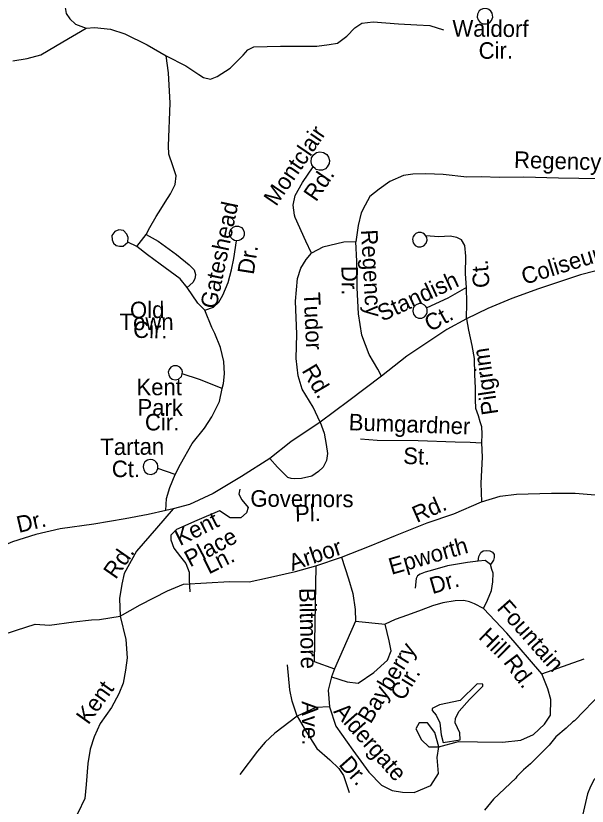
# Model space of a CAD drawing. Extents: x 1547597 to 1699558, y 810033 to 920809.
# Drawn here: x 1623759 to 1627044, y 863338 to 867878 of the extents above; entities that cross this region are included whole.
import ezdxf

# ---------------------------------------------------------------- set-up
doc = ezdxf.new("R2010")
doc.units = 0
for name, color, linetype in [('Exist Hydrographic Misc Water Feature', 7, 'Continuous'), ('Exist Road Non-System Type 51', 7, 'Continuous'), ('Exist Road Non-System Type 51 Label', 7, 'Continuous')]:
    doc.layers.add(name, color=color, linetype=linetype)

msp = doc.modelspace()

# ---------------------------------------------------------------- linework, layer by layer
at = {"layer": 'Exist Hydrographic Misc Water Feature'}
for points in [[(1626203.5, 863746.8), (1626216, 863703.1), (1626314, 863719.6), (1626312.2, 863758.6), (1626284.5, 863817.1), (1626287, 863843.1), (1626307.4, 863884.1), (1626366.2, 863950.8), (1626444.3, 864028), (1626443.6, 864037.9), (1626411.6, 864040.6), (1626314.2, 863944.5), (1626195.4, 863919.1), (1626152.3, 863898.2), (1626152.2, 863887.4), (1626175.6, 863861.2), (1626196.5, 863815.7), (1626203.5, 863746.8)], [(1627130.5, 863992.5), (1626970.4, 863828.8), (1626960.3, 863822.9), (1626921.8, 863785.4), (1626863.1, 863736.3), (1626824.6, 863688.8), (1626779.9, 863641.4), (1626717.1, 863580.3), (1626676.6, 863546.9), (1626638.2, 863507.4), (1626634.1, 863499.5), (1626504.5, 863377.3), (1626453.6, 863314.1)]]:
    msp.add_lwpolyline(points, dxfattribs=at)
at = {"layer": 'Exist Road Non-System Type 51'}
for p, q in [((1624454.7, 866553.4), (1624507.7, 866622.6)), ((1624454.7, 866553.4), (1624403.2, 866578.3)), ((1624674.8, 865242.6), (1624575.5, 865278.3)), ((1625047.5, 865158.9), (1625041.6, 865129.5)), ((1625041.6, 865129.5), (1625059.2, 865097.1)), ((1625059.2, 865097.1), (1625094.5, 865053)), ((1624664.2, 865046.4), (1624620.7, 865036.2)), ((1624929.9, 865035.3), (1624800.5, 864979.4)), ((1624991.6, 864994.1), (1624929.9, 865035.3)), ((1625085.7, 865023.5), (1625053.4, 864994.1)), ((1625094.5, 865053), (1625085.7, 865023.5)), ((1624800.5, 864979.4), (1624682.9, 864926.5)), ((1625053.4, 864994.1), (1624991.6, 864994.1)), ((1624682.9, 864926.5), (1624650.6, 864894.1)), ((1624650.6, 864894.1), (1624650.6, 864867.6)), ((1624650.6, 864867.6), (1624668.2, 864820.5)), ((1624668.2, 864820.5), (1624706.4, 864770.5)), ((1624706.4, 864770.5), (1624735.8, 864732.3)), ((1625484, 864717.6), (1625632.2, 864768.7)), ((1624735.8, 864732.3), (1624756.4, 864682.3)), ((1624756.4, 864682.3), (1624756.4, 864635.2)), ((1624756.4, 864635.2), (1624759.6, 864569.3))]:
    msp.add_line(p, q, dxfattribs=at)
for points in [[(1624046.3, 868395.6), (1624043.7, 868319.8), (1624042.6, 868193.7), (1624039.5, 868083.9), (1624042.7, 868003.8), (1624043.9, 867925.9), (1624049.6, 867891.8), (1624069.4, 867861.6), (1624103, 867829.3), (1624162.8, 867806.8)], [(1626499.8, 867882.2), (1626497.3, 867893.5), (1626489.9, 867905.1), (1626478.5, 867914.5), (1626464.4, 867919.6), (1626450.2, 867920.1), (1626434.9, 867915), (1626423.1, 867906), (1626412.9, 867888.2), (1626411.9, 867869.6), (1626416.2, 867855.1), (1626428.2, 867840.7), (1626443, 867833), (1626453.4, 867831.2), (1626465.4, 867831.9), (1626481.5, 867838.2), (1626494.4, 867851.7), (1626501.4, 867870.2), (1626499.8, 867882.2)], [(1624623, 867648.4), (1624736.3, 867591.3), (1624811.9, 867540.7), (1624837.6, 867524.4), (1624877.9, 867514.6), (1624915.8, 867529.6), (1624992, 867576.9), (1625066.8, 867652.2), (1625093, 867681.9), (1625127.2, 867699.6), (1625281.1, 867704.1), (1625488.8, 867704.1), (1625560.9, 867713.4), (1625609.1, 867720.8), (1625661.3, 867760.4), (1625707.7, 867809.9), (1625747.9, 867835.5), (1625814.1, 867842.9), (1625959.7, 867831.4), (1626063.7, 867826.5), (1626139.6, 867821.7), (1626217.4, 867796.9)], [(1623741.3, 867618.9), (1623825.4, 867632.2), (1623903.5, 867653.4), (1624030.1, 867728.1), (1624162.8, 867806.8)], [(1624162.8, 867806.8), (1624210.9, 867810.3), (1624302.7, 867801.4), (1624386.3, 867774.7), (1624513.6, 867711.5), (1624623, 867648.4)], [(1624507.7, 866622.6), (1624529.3, 866663), (1624565.4, 866725.7), (1624592.5, 866768.1), (1624618.1, 866808.4), (1624649.3, 866855.6), (1624676.1, 866910.1), (1624680.1, 866958.4), (1624661, 867016.3), (1624639.2, 867083.5), (1624636.1, 867131), (1624646.5, 867376.4), (1624636, 867550.3), (1624623, 867648.4)], [(1625468.6, 867010.5), (1625460.6, 867022), (1625456, 867040.3), (1625459.6, 867063.1), (1625471, 867080.5), (1625488.4, 867092.5), (1625507.3, 867096.9), (1625528.5, 867093.3), (1625546.6, 867081.5), (1625557.1, 867066.5), (1625562.1, 867046.4), (1625560.4, 867029.4), (1625549.6, 867010.4), (1625538.4, 866999.2), (1625521.8, 866992), (1625502.8, 866991), (1625486.3, 866995.7), (1625479.2, 867000.2), (1625468.6, 867010.5)], [(1625458.8, 866515), (1625426, 866583.5), (1625364.4, 866720.5), (1625360.6, 866732.5), (1625354.1, 866790.2), (1625365.2, 866846.5), (1625407.7, 866921.2), (1625468.6, 867010.5)], [(1627112.7, 866942.6), (1626878.8, 866945), (1626679, 866950.9), (1626539.1, 866950.3), (1626433.3, 866953.2), (1626351.3, 866952.1), (1626215.5, 866967.3), (1626115.7, 866970.3), (1626041.6, 866969), (1625987.7, 866961.5), (1625909.3, 866926.3), (1625847, 866882.9), (1625794.7, 866840.9), (1625767.2, 866789.9), (1625744.5, 866746.4), (1625727.2, 866672.7), (1625713.7, 866578.9)], [(1625028.6, 866586), (1625017.1, 866588.2), (1625006.2, 866593.3), (1624996.8, 866602.6), (1624990.2, 866615.8), (1624988.1, 866631), (1624994.7, 866650.7), (1625008.2, 866663.5), (1625021.3, 866669.4), (1625039.7, 866669.2), (1625056.2, 866661.9), (1625066.6, 866650.3), (1625072.1, 866635.1), (1625071.9, 866618.9), (1625065.2, 866603.3), (1625054.8, 866593.5), (1625041.7, 866587.1), (1625028.6, 866586)], [(1624403.2, 866578.3), (1624405.5, 866605), (1624397.9, 866624.4), (1624378.3, 866644.6), (1624352.4, 866649.1), (1624328.2, 866639.4), (1624311.9, 866615.7), (1624313.4, 866591.7), (1624321.2, 866571.7), (1624336.9, 866559.4), (1624354.9, 866555), (1624376.7, 866554.8), (1624403.2, 866578.3)], [(1624507.7, 866622.6), (1624577, 866583.5), (1624683.7, 866507.7), (1624756.5, 866448.6), (1624784.1, 866418.3), (1624791.6, 866392.1), (1624788.3, 866367.9), (1624776.9, 866346.4), (1624744.4, 866316.8)], [(1626115.8, 866614.4), (1626109.2, 866622.9), (1626099.5, 866629.3), (1626089, 866633.1), (1626072.4, 866633.1), (1626059.4, 866627.7), (1626050.5, 866620.3), (1626043.3, 866610), (1626039, 866594.5), (1626043.1, 866573.8), (1626055.1, 866559.2), (1626070.3, 866551.4), (1626087.5, 866550.5), (1626104.8, 866556.8), (1626118.4, 866572.5), (1626122.9, 866590.2), (1626121, 866604), (1626115.8, 866614.4)], [(1626350.7, 866316.6), (1626343.9, 866396.6), (1626345.5, 866496.6), (1626340.6, 866558.6), (1626321.2, 866591), (1626293.5, 866605.4), (1626255.6, 866611.9), (1626191.7, 866609), (1626115.8, 866614.4)], [(1624846.3, 866187.3), (1624896.4, 866204.5), (1624926.2, 866232.7), (1624949.5, 866273.6), (1624980.6, 866347), (1624999.5, 866419.3), (1625013, 866484.5), (1625028.6, 866586)], [(1625713.7, 866578.9), (1625643.8, 866577.9), (1625523.4, 866549.9), (1625458.8, 866515)], [(1625861.1, 865808.1), (1625839.5, 865849.1), (1625791, 865932), (1625748.9, 866044.5), (1625728.9, 866166.8), (1625721.3, 866314.8), (1625719.8, 866468.9), (1625713.7, 866578.9)], [(1624744.4, 866316.8), (1624703.2, 866367.5), (1624588.9, 866451.4), (1624515.7, 866504.5), (1624454.7, 866553.4)], [(1625509.2, 865543.9), (1625468.3, 865629.3), (1625406, 865734.3), (1625381.3, 865810.8), (1625370.9, 865908.9), (1625375.3, 866048.7), (1625366.4, 866238.7), (1625378.6, 866368.4), (1625397.6, 866428), (1625428.3, 866477.6), (1625458.8, 866515)], [(1627610.7, 866511.2), (1627460.4, 866487.6), (1627252.1, 866453), (1627005.4, 866391), (1626764.4, 866309), (1626609.6, 866253.5), (1626472.7, 866195.9), (1626348.9, 866138)], [(1624846.3, 866187.3), (1624804.9, 866227.9), (1624744.4, 866316.8)], [(1626350.7, 866316.6), (1626241.8, 866256.4), (1626121, 866200.4)], [(1626348.9, 866138), (1626351.1, 866228.6), (1626350.7, 866316.6)], [(1626121, 866200.4), (1626116.8, 866208.7), (1626108.1, 866216.9), (1626094.3, 866223.8), (1626078.7, 866225.3), (1626063.4, 866220.6), (1626051.6, 866212), (1626042.7, 866198.2), (1626040.4, 866181.2), (1626044.4, 866164), (1626055.7, 866149.5), (1626073.8, 866140.9), (1626093.6, 866141.5), (1626109, 866149.2), (1626118.8, 866160.4), (1626124.5, 866174.7), (1626124.6, 866191.1), (1626121, 866200.4)], [(1624944.6, 865737.8), (1624953.2, 865765.7), (1624958.1, 865821.6), (1624955.1, 865891.7), (1624936.5, 865971.9), (1624904, 866052.4), (1624886.5, 866088.6), (1624846.3, 866187.3)], [(1626348.9, 866138), (1626237.1, 866075.8), (1626006.7, 865923.6), (1625861.1, 865808.1)], [(1626348.9, 866138), (1626361.4, 866072.9), (1626381.3, 865983.4), (1626393.7, 865908.7), (1626396.2, 865816.6), (1626398.7, 865742), (1626398.7, 865672.3), (1626401.2, 865625), (1626416.1, 865582.7), (1626426.1, 865547.9), (1626436, 865518), (1626438.5, 865475.7), (1626436.8, 865424.4)], [(1624716.4, 865821.5), (1624717, 865833.5), (1624713.3, 865846.8), (1624702, 865860.4), (1624686.7, 865868.3), (1624666.5, 865868.3), (1624649.9, 865859.3), (1624640.1, 865846.9), (1624635.9, 865831.1), (1624638, 865814.9), (1624645.5, 865801.5), (1624658.9, 865791.2), (1624676.1, 865787.3), (1624695, 865791.3), (1624711.1, 865806.2), (1624716.4, 865821.5)], [(1624944.6, 865737.8), (1624815.6, 865788.1), (1624716.4, 865821.5)], [(1625861.1, 865808.1), (1625673, 865667.2), (1625509.2, 865543.9)], [(1624674.8, 865242.6), (1624705.6, 865302), (1624773.7, 865420.9), (1624842.9, 865509.8), (1624886.1, 865574.9), (1624929.5, 865662.1), (1624944.6, 865737.8)], [(1625509.2, 865543.9), (1625339.4, 865430.6), (1625220, 865334.8)], [(1625509.2, 865543.9), (1625530.9, 865481.2), (1625543.8, 865414.9), (1625550.9, 865362.9), (1625544.3, 865323), (1625525.7, 865285.4), (1625499.2, 865259.7), (1625460.9, 865234.5), (1625400.7, 865219.5), (1625360.7, 865218.1), (1625341.1, 865219.7), (1625323, 865226.7), (1625295.4, 865253), (1625264, 865285.7), (1625220, 865334.8)], [(1625740.1, 865447.7), (1625835.8, 865440.2), (1626071.5, 865438.4), (1626285.3, 865430.9), (1626371.1, 865429.5), (1626436.8, 865424.4), (1626439.6, 865342.5), (1626433.1, 865192.5), (1626435.7, 865087.1)], [(1624575.5, 865278.3), (1624576.4, 865292), (1624572.8, 865304.9), (1624566.4, 865314.5), (1624559, 865322), (1624546.9, 865328.1), (1624531.3, 865330), (1624515.6, 865326.3), (1624501.8, 865315.8), (1624493.3, 865301.5), (1624491, 865286.6), (1624494.3, 865270.5), (1624503.6, 865256.7), (1624517, 865247.4), (1624537, 865243.8), (1624555.3, 865249.6), (1624567.9, 865260.8), (1624572.5, 865268.9), (1624575.5, 865278.3)], [(1625220, 865334.8), (1625056.4, 865231.5), (1624893.1, 865134.1), (1624758.2, 865070.4), (1624664.2, 865046.4)], [(1624620.7, 865036.2), (1624625.3, 865104.8), (1624645.5, 865169.2), (1624674.8, 865242.6)], [(1626435.7, 865087.1), (1626542.6, 865118.7), (1626637.4, 865130.9), (1626839.2, 865135.7), (1626973.5, 865135.7), (1627089.1, 865126), (1627193.2, 865126.3), (1627291.2, 865132.7)], [(1625632.2, 864768.7), (1625792.6, 864831.9), (1625940.9, 864892.8), (1626123.2, 864965.7), (1626276.3, 865017.2), (1626435.7, 865087.1)], [(1624620.7, 865036.2), (1624520.4, 865013.8), (1624387.1, 864988), (1624207, 864957), (1624014.7, 864930.1), (1623874.3, 864898), (1623740.6, 864856.7), (1623658, 864822.6), (1623538.4, 864758.4)], [(1624664.2, 865046.4), (1624567, 864934.5), (1624452.9, 864803.2), (1624382.4, 864674.8), (1624369.4, 864613), (1624355.7, 864530.8), (1624358.4, 864430)], [(1626417.7, 864745), (1626420.2, 864773), (1626432.5, 864794.7), (1626445.1, 864804.1), (1626462.3, 864807.1), (1626484.5, 864803.9), (1626498.9, 864796.4), (1626508.5, 864783.6), (1626509.2, 864767.2), (1626505.2, 864750.2), (1626497.4, 864739.2), (1626487.3, 864726)], [(1625632.2, 864768.7), (1625671.3, 864643), (1625695.6, 864560.3), (1625710.2, 864467.9), (1625712.6, 864399.8)], [(1626487.3, 864726), (1626457.7, 864748.4), (1626417.7, 864745)], [(1624358.4, 864430), (1624473.6, 864494.7), (1624630.3, 864574.5), (1624722.6, 864613.5), (1624856.3, 864620.8), (1624988.2, 864629.3), (1625100, 864627.4), (1625206.3, 864649.9), (1625366, 864686.1), (1625484, 864717.6)], [(1625484, 864717.6), (1625474.5, 864168.7), (1625591.1, 864127.4)], [(1626417.7, 864745), (1626355.7, 864738.1), (1626241.4, 864718), (1626155.1, 864693.3), (1626113, 864682.1), (1626082.8, 864670.5), (1626067.6, 864660.5), (1626060.4, 864645), (1626055.5, 864591.1)], [(1626447.2, 864472.6), (1626469.9, 864520.4), (1626492.9, 864576), (1626501.7, 864625.8), (1626502.5, 864675.6), (1626494.7, 864697.8), (1626487.3, 864726)], [(1626447.2, 864472.6), (1626395.7, 864499.5), (1626366.9, 864511.5), (1626334, 864518.6), (1626284, 864517), (1626213.9, 864506.6), (1626153.7, 864489.4), (1626089.4, 864464.5), (1626011, 864435.9), (1625940.6, 864411.1), (1625882.3, 864384.1)], [(1623675.8, 864320), (1623764.2, 864348.6), (1623870.6, 864382.9), (1623952.5, 864377.4), (1624093.2, 864397), (1624195.3, 864409.2), (1624239.5, 864411), (1624358.4, 864430)], [(1624358.4, 864430), (1624392.1, 864294.8), (1624399.5, 864190.3), (1624390.2, 864118.5), (1624376.4, 864044.7), (1624351.4, 863983.2), (1624310.1, 863903.9), (1624244.8, 863812.9), (1624209.4, 863735.6), (1624186.4, 863666), (1624172.9, 863582.3), (1624163, 863462.6), (1624155.6, 863382.7), (1624116.3, 863297.5), (1624077.4, 863234), (1624040.7, 863192.7), (1624000.2, 863159.3), (1623963.8, 863139.9), (1623907.7, 863126.8), (1623823.7, 863118.3), (1623717.8, 863116)], [(1626783.6, 864099), (1626581.9, 864331.8), (1626447.2, 864472.6)], [(1625574.1, 864081.2), (1625664, 864052), (1625727.2, 864044.7), (1625817.1, 864105.5), (1625894.9, 864176), (1625916.8, 864229.5), (1625904.6, 864287.9), (1625882.3, 864384.1)], [(1625712.6, 864399.8), (1625591.1, 864127.4)], [(1625712.6, 864399.8), (1625882.3, 864384.1)], [(1626783.6, 864099), (1627026.7, 864183.4)], [(1625377.2, 863855.3), (1625348.1, 863940.4), (1625333.5, 864006.1), (1625321.3, 864149.6)], [(1625591.1, 864127.4), (1625574.1, 864081.2)], [(1625574.1, 864081.2), (1625554.7, 864004.3), (1625562, 863909.4)], [(1626191.5, 863678.3), (1626303.2, 863710), (1626412.6, 863707.5), (1626556, 863705.1), (1626662.9, 863717.2), (1626735, 863748.7), (1626798.2, 863809.5), (1626832.2, 863860.6), (1626834.7, 863950.6), (1626817.7, 864011.4), (1626783.6, 864099)], [(1625562, 863909.4), (1625484.2, 863903.9), (1625377.2, 863855.3)], [(1625562, 863909.4), (1625598.4, 863797.5), (1625695.7, 863658.9), (1625788, 863532.4), (1625860.9, 863459.4), (1625921.7, 863427.8), (1625982.4, 863418.1), (1626048.1, 863415.6), (1626145.3, 863457), (1626189, 863525.1), (1626181.7, 863617.5), (1626191.5, 863678.3)], [(1625377.2, 863855.3), (1625248.3, 863756.6), (1625192.5, 863705.5), (1625148.7, 863654.5), (1625046.6, 863520.7)], [(1625377.2, 863855.3), (1625430.6, 863763.9), (1625489, 863669.1), (1625564.3, 863603.4), (1625615.3, 863554.7), (1625642.1, 863513.4), (1625676.1, 863416.1)], [(1626191.5, 863678.3), (1626167.1, 863761), (1626125.8, 863817), (1626077.2, 863817), (1626057.8, 863782.9), (1626091.8, 863719.7), (1626133.1, 863678.3), (1626181.7, 863678.3), (1626191.5, 863678.3)], [(1627372.6, 863643.6), (1627304.5, 863626.6), (1627208, 863588.3), (1627135.3, 863543.4), (1627084.4, 863490.4), (1627061.8, 863450.6), (1627045.1, 863408.9), (1627017.1, 863283.6), (1626977.4, 863058.3), (1626936.9, 862779.2), (1626892.1, 862487.9), (1626850.8, 862282.8), (1626824.2, 862129.3), (1626814.6, 862029.4)]]:
    msp.add_lwpolyline(points, dxfattribs=at)

# ---------------------------------------------------------------- texts
at = {"layer": 'Exist Road Non-System Type 51 Label'}
for s, rotation, p in [('Waldorf', 359.5319, (1626268.1, 867759.4)), ('Cir.', 0.7001, (1626420.1, 867630.7)), ('Montclair', 55.7065, (1625255.6, 866779.6)), ('Regency', 358.4031, (1626622, 867005.2)), ('Rd.', 55.7065, (1625484.9, 866805.5)), ('Gateshead', 78.1647, (1624911.6, 866190.4)), ('Regency', 273.1146, (1625743, 866648)), ('Dr.', 81.1541, (1625126.4, 866388.1)), ('Coliseum', 17.3073, (1626682.5, 866332.1)), ('Dr.', 270.3333, (1625631.1, 866441.2)), ('Ct.', 94.4739, (1626483.7, 866318.5)), ('Standish', 24.8638, (1625865.4, 866120)), ('Tudor', 272.6957, (1625413.3, 866288.4)), ('Old', 0.6226, (1624416, 866140.4)), ('Town', 0.1187, (1624355.7, 866072.4)), ('Ct.', 28.9494, (1626141.2, 866060.3)), ('Cir.', 358.7339, (1624433.1, 866028.7)), ('Pilgrim', 98.39, (1626533.2, 865592.3)), ('Rd.', 300.7014, (1625400.2, 865840.3)), ('Kent', 359.9447, (1624452.8, 865698.5)), ('Park', 359.2883, (1624458.2, 865582.2)), ('Cir.', 0.0571, (1624501.5, 865496.3)), ('Bumgardner', 357.98, (1625671.6, 865497.5)), ('Tartan', 0.4667, (1624245.5, 865354.5)), ('St.', 357.98, (1625984.6, 865304.3)), ('Ct.', 359.9328, (1624311.1, 865228.1)), ('Governors', 359.6718, (1625107.1, 865058.3)), ('Rd.', 23.6878, (1626063.8, 864964.3)), ('Pl.', 1.1431, (1625365.1, 864972.8)), ('Kent', 26.5408, (1624702.9, 864831.3)), ('Dr.', 13.3072, (1623776.2, 864907.2)), ('Place', 28.0148, (1624760.7, 864708.9)), ('Arbor', 18.598, (1625347.8, 864688.3)), ('Epworth', 15.9405, (1625918.1, 864666.6)), ('Rd.', 55.1734, (1624333.6, 864636.3)), ('Ln.', 26.7205, (1624868.6, 864668.3)), ('Dr.', 15.9405, (1626153.4, 864555.7)), ('Biltmore', 271.2632, (1625388.2, 864590.8)), ('Fountain', 311.454, (1626519.8, 864471.5)), ('Hill', 315.4075, (1626413.9, 864304.6)), ('Bayberry', 58.3997, (1625798.3, 863806.4)), ('Rd.', 306.8893, (1626558, 864164.1)), ('Cir.', 58.3997, (1625985.5, 863937.8)), ('Kent', 54.3239, (1624175.9, 863801.3)), ('Ave.', 270.5508, (1625403.2, 863941.1)), ('Aldergate', 311.542, (1625581.9, 863879.7)), ('Dr.', 311.542, (1625611, 863574.7))]:
    msp.add_text(s, height=95, rotation=rotation, dxfattribs=at).set_placement(p)

doc.saveas('drawing.dxf')
